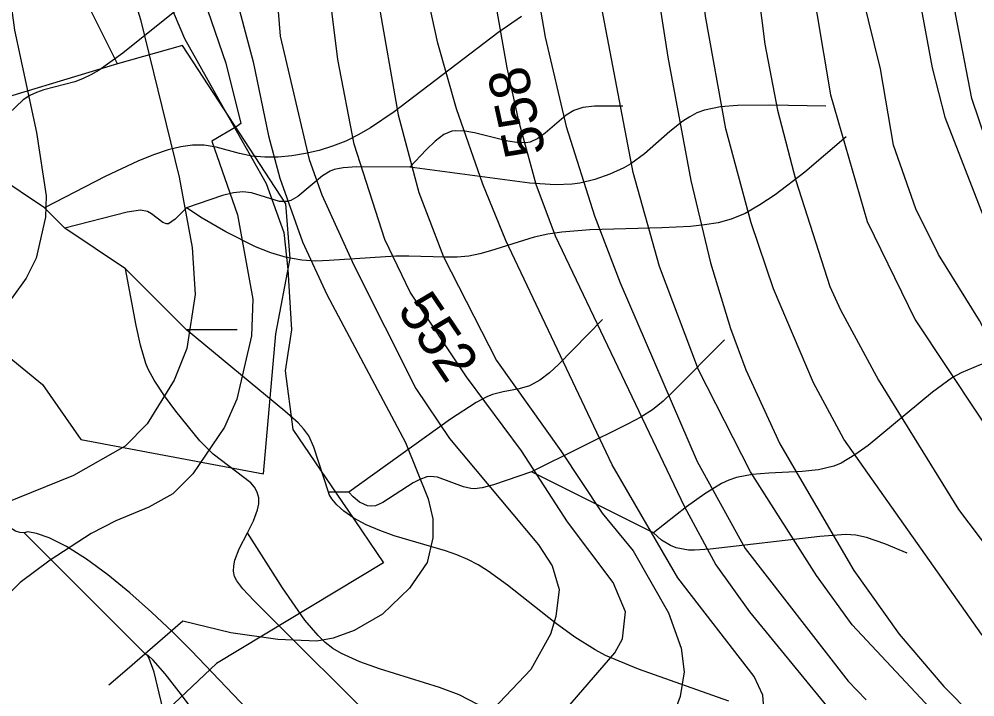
# Model space of a CAD drawing. Extents: x -709584 to -702006, y -1161789 to -1157496.
# Drawn here: x -709283.2 to -709047.8, y -1161172.4 to -1161005.5 of the extents above; entities that cross this region are included whole.
import ezdxf

# ---------------------------------------------------------------- set-up
doc = ezdxf.new("R2010")
doc.units = 0
for name, color, linetype in [('103_hranice KÚ', 7, 'Continuous'), ('120_vrstevnice hlavní', 7, 'Continuous'), ('121_vrstevnice hlavní_popis', 7, 'Continuous'), ('122_vrstevnice základní', 7, 'Continuous'), ('408_BPEJ_linie', 7, 'Continuous'), ('411_akumulovaný odtok', 7, 'Continuous')]:
    doc.layers.add(name, color=color, linetype=linetype)

msp = doc.modelspace()

# ---------------------------------------------------------------- linework, layer by layer
at = {"layer": '103_hranice KÚ'}
msp.add_lwpolyline([(-709272.02, -1160799.36), (-709269.54, -1160837.72), (-709268.34, -1160854.2), (-709269.41, -1160873.36), (-709270.41, -1160903.76), (-709268.23, -1160919.43), (-709262.21, -1160938.65), (-709255.95, -1160958.22), (-709250.87, -1160979.18), (-709250.21, -1160987.55), (-709246.42, -1161000.99), (-709242.46, -1161010.31), (-709232.98, -1161027.29), (-709222.38, -1161046.02), (-709218.04, -1161058.04), (-709217.06, -1161067.22), (-709216.15, -1161082.04), (-709217.68, -1161092.12), (-709215.78, -1161106.54), (-709203.57, -1161124.53), (-709202.27, -1161126.44), (-709193.49, -1161139.37), (-709234.65, -1161164.22), (-709251.02, -1161179.72)], dxfattribs=at)
at = {"layer": '120_vrstevnice hlavní'}
for points in [[(-709314.5, -1160808.65), (-709306.11, -1160864.2), (-709303.36, -1160888.78), (-709301.48, -1160898.62), (-709290.2, -1160933.05), (-709287.89, -1160942.88), (-709285.28, -1160967.47), (-709285.71, -1160998.43), (-709284.41, -1161008.26), (-709278.92, -1161033.43), (-709276.6, -1161049.05), (-709276.75, -1161054.26), (-709279.06, -1161064.38), (-709281.52, -1161069.3), (-709284.99, -1161074.22), (-709294.1, -1161083.48), (-709298.44, -1161086.8), (-709323.03, -1161100.54), (-709346.47, -1161116.02), (-709355.72, -1161122.96), (-709361.7, -1161126.76)], [(-709250.42, -1160816.46), (-709250.13, -1160841.63), (-709247.82, -1160861.88), (-709244.35, -1160878.08), (-709225.98, -1160953.3), (-709221.35, -1160979.33), (-709218.89, -1161009.71), (-709211.8, -1161040.08), (-709208.62, -1161048.76), (-709200.81, -1161066.12), (-709185.48, -1161096.49), (-709177.23, -1161108.79), (-709155.25, -1161134.97), (-709151.92, -1161140.18), (-709150.18, -1161145.96), (-709151.05, -1161152.62), (-709152.35, -1161156.96), (-709157.13, -1161165.64), (-709167.98, -1161177.06)], [(-709187.5, -1160828.03), (-709187.21, -1160844.24), (-709185.19, -1160859.86), (-709181.14, -1160875.48), (-709174.34, -1160896.31), (-709168.7, -1160917.14), (-709162.05, -1160949.54), (-709155.54, -1160999), (-709153.66, -1161010), (-709148.45, -1161031.98), (-709141.51, -1161053.97), (-709135.14, -1161070.46), (-709116.19, -1161114.43), (-709104.33, -1161135.84), (-709079.02, -1161168.53), (-709074.53, -1161173.16)], [(-709117.78, -1160829.48), (-709119.66, -1160842.5), (-709120.24, -1160855.52), (-709117.21, -1160884.16), (-709110.7, -1160908.46), (-709095.36, -1160959.08), (-709088.42, -1160993.8), (-709083.36, -1161024.17), (-709074.34, -1161055.36), (-709062.5, -1161079.58), (-709039.24, -1161114.57), (-709034.76, -1161120.51), (-708995.85, -1161166.21), (-708983.41, -1161178.65)]]:
    msp.add_lwpolyline(points, dxfattribs=at)
at = {"layer": '122_vrstevnice základní'}
for points in [[(-709288.17, -1160813.86), (-709282.24, -1160870.27), (-709274.43, -1160911.93), (-709272.7, -1160924.95), (-709264.16, -1160966.6), (-709258.09, -1160990.04), (-709253.32, -1161005.66), (-709243.77, -1161044.42), (-709240.59, -1161061.78), (-709239.86, -1161073.35), (-709241.89, -1161086.66), (-709245.07, -1161094.47), (-709251.72, -1161105.17), (-709257.08, -1161110.67), (-709269.81, -1161117.9), (-709290.63, -1161126.29), (-709303.65, -1161133.96), (-709321.88, -1161148.13), (-709347.33, -1161172.87)], [(-709099.56, -1161178.36), (-709099.99, -1161172), (-709102.16, -1161167.37), (-709120.96, -1161143.07), (-709137.17, -1161115.3), (-709163.35, -1161060.04), (-709168.99, -1161046.16), (-709175.5, -1161027.64), (-709180.12, -1161011.44), (-709183.6, -1160995.24), (-709187.94, -1160969.79), (-709194.16, -1160923.5), (-709197.77, -1160904.99), (-709203.12, -1160886.47), (-709208.04, -1160858.7), (-709210.65, -1160835.56), (-709209.92, -1160817.04)], [(-708958.82, -1161176.92), (-708979.36, -1161163.9), (-708987.17, -1161158.26), (-708993.39, -1161152.76), (-709001.06, -1161144.8), (-709013.21, -1161130.2), (-709033.6, -1161102.14), (-709041.56, -1161089.55), (-709046.62, -1161079.72), (-709056.74, -1161063.52), (-709062.29, -1161052.26), (-709067.83, -1161036.6), (-709071.06, -1161017.81), (-709078.44, -1160987.72), (-709081.91, -1160966.89), (-709088.42, -1160934.49), (-709094.21, -1160911.35), (-709096.52, -1160904.41), (-709102.02, -1160881.26), (-709104.77, -1160848.86), (-709104.33, -1160841.92), (-709101.29, -1160819.07)], [(-709196.9, -1160821.67), (-709197.48, -1160846.84), (-709195.6, -1160861.59), (-709193.72, -1160870.27), (-709185.48, -1160896.31), (-709178.1, -1160925.24), (-709175.64, -1160937.96), (-709169.28, -1160982.52), (-709163.06, -1161017.52), (-709160.31, -1161030.25), (-709155.97, -1161046.16), (-709151.2, -1161058.89)], [(-709125.88, -1160821.67), (-709128.2, -1160839.9), (-709128.34, -1160855.52), (-709124.58, -1160884.16), (-709119.23, -1160907.59), (-709114.75, -1160923.21), (-709108.38, -1160949.25), (-709103.46, -1160980.49), (-709099.56, -1161011.73), (-709096.38, -1161027.93), (-709091.89, -1161045.29), (-709083.5, -1161071.33), (-709080.9, -1161077.11), (-709071.5, -1161094.47), (-709051.83, -1161126.29), (-709036.06, -1161147.12), (-709006.26, -1161180.97)], [(-709220.91, -1160824.27), (-709221.35, -1160833.53), (-709221.06, -1160848.86), (-709220.19, -1160857.54), (-709209.63, -1160918.29), (-709204.14, -1160943.17), (-709199.94, -1160965.45), (-709194.88, -1161000.45), (-709189.82, -1161029.09), (-709184.75, -1161048.18), (-709178.68, -1161064.09), (-709165.66, -1161089.55), (-709149.75, -1161111.83), (-709139.62, -1161127.16), (-709131.96, -1161136.42), (-709123.28, -1161151.75), (-709120.1, -1161160.43), (-709119.37, -1161166.21), (-709120.39, -1161172.29), (-709121.54, -1161175.47)], [(-709030.85, -1161175.04), (-709046.18, -1161156.96), (-709080.03, -1161108.93), (-709087.55, -1161095.05), (-709097.39, -1161071.91), (-709102.89, -1161055.71), (-709109.1, -1161032.56), (-709114.17, -1161004.79), (-709117.2, -1160977.02), (-709124, -1160937.68), (-709131.23, -1160907.59), (-709137.02, -1160877.5), (-709140.49, -1160854.36), (-709140.93, -1160840.47), (-709139.48, -1160824.56)], [(-709028.97, -1161066.7), (-709039.39, -1161048.47), (-709045.03, -1161035.46), (-709048.5, -1161025.04), (-709052.55, -1161004.21), (-709056.89, -1160966.6), (-709060.94, -1160943.17), (-709066.58, -1160916.85), (-709079.16, -1160873.45), (-709082.64, -1160856.09), (-709083.21, -1160847.42), (-709083.07, -1160835.84), (-709081.62, -1160824.85)], [(-709173.76, -1161204.69), (-709136.44, -1161161.58), (-709134.56, -1161158.11), (-709133.84, -1161151.46), (-709136.88, -1161144.23), (-709148.16, -1161129.33), (-709159.44, -1161111.83), (-709173.04, -1161093.6), (-709186.92, -1161072.77), (-709193.14, -1161059.76), (-709200.67, -1161036.32), (-709204.71, -1161015.49), (-709208.91, -1160981.65), (-709213.68, -1160950.4), (-709218.31, -1160929.57), (-709227.57, -1160896.02), (-709232.2, -1160875.77), (-709234.66, -1160861.3), (-709235.67, -1160849.73), (-709235.96, -1160826.59)], [(-709047.92, -1161186.75), (-709078.01, -1161154.64), (-709086.83, -1161142.49), (-709103.03, -1161117.03), (-709115.9, -1161091.87), (-709125.45, -1161066.41), (-709131.96, -1161043.27), (-709140.35, -1160999.29), (-709145.99, -1160955.32), (-709149.75, -1160934.49), (-709154.38, -1160915.98), (-709161.03, -1160895.15), (-709167.83, -1160869.69), (-709169.71, -1160855.81), (-709170.14, -1160841.92), (-709169.85, -1160826.01)], [(-709153.66, -1160830.35), (-709154.23, -1160843.66), (-709153.08, -1160859.57), (-709150.04, -1160880.4), (-709140.06, -1160916.85), (-709135.14, -1160937.96), (-709131.23, -1160958.21), (-709127.19, -1160990.61), (-709123.42, -1161014.92), (-709117.78, -1161045.29), (-709112.87, -1161065.54), (-709107.95, -1161081.74), (-709104.19, -1161091.87), (-709095.8, -1161110.09), (-709077.57, -1161141.33), (-709066.44, -1161156.96)], [(-709091.6, -1160829.48), (-709092.47, -1160837.58), (-709092.62, -1160849.73), (-709091.75, -1160859.86), (-709087.99, -1160880.11), (-709079.31, -1160908.46), (-709071.35, -1160938.83), (-709067.74, -1160959.08), (-709063.83, -1160987.72), (-709058.33, -1161017.52), (-709055.15, -1161029.67), (-709045.75, -1161053.97), (-709037.65, -1161069.3), (-709018.27, -1161100.26), (-709005.97, -1161118.19), (-708995.85, -1161131.5), (-708982.25, -1161146.69), (-708972.56, -1161155.65), (-708955.35, -1161167.8), (-708936.54, -1161178.65)], [(-709235.23, -1160979.62), (-709225.54, -1161016.07), (-709221.78, -1161034.3), (-709219.03, -1161044.71), (-709213.39, -1161060.33), (-709207.46, -1161073.35), (-709188.08, -1161109.8), (-709182.44, -1161123.69), (-709181.28, -1161128.61), (-709181.28, -1161133.23), (-709182.73, -1161139.31), (-709187.07, -1161145.67), (-709193.72, -1161152.04), (-709200.67, -1161156.09), (-709205.87, -1161157.97), (-709209.92, -1161158.69), (-709219.47, -1161158.26), (-709231.04, -1161156.67), (-709242.9, -1161153.77), (-709256.64, -1161165.64), (-709261.13, -1161169.54)], [(-709238.56, -1160998.14), (-709232.34, -1161016.36), (-709228.58, -1161031.26), (-709229.59, -1161031.98), (-709235.75, -1161035.57), (-709229.45, -1161053.68), (-709225.69, -1161074.51), (-709225.98, -1161083.48), (-709229.59, -1161099.1), (-709232.63, -1161106.04), (-709240.44, -1161117.47), (-709245.36, -1161122.39), (-709251.29, -1161125.71), (-709259.39, -1161129.04), (-709265.46, -1161132.22), (-709275.59, -1161138.73), (-709282.97, -1161144.23), (-709303.07, -1161164.62)], [(-709151.2, -1161058.89), (-709119.37, -1161125.42), (-709111.56, -1161139.89), (-709103.32, -1161151.46), (-709084.37, -1161174.6)], [(-709066.44, -1161156.96), (-709055.44, -1161169.83), (-709034.32, -1161191.24)]]:
    msp.add_lwpolyline(points, dxfattribs=at)
at = {"layer": '408_BPEJ_linie'}
for points in [[(-709259, -1161016.5), (-709277, -1160980.5), (-709279.55, -1160966.46), (-709279.46, -1160966.54), (-709279.83, -1160944.38), (-709276.84, -1160942.75), (-709273.64, -1160941.01), (-709275.62, -1160934.19), (-709265, -1160925.5), (-709269, -1160909.5), (-709273.5, -1160878), (-709270.89, -1160867.4), (-709278.1, -1160776.85)], [(-709259, -1161016.5), (-709295.5, -1161027.5), (-709330.5, -1161020.5), (-709355, -1161004), (-709367, -1160968), (-709378, -1160945.5), (-709407.5, -1160924), (-709410.3, -1160922.89)], [(-709410.3, -1161235.49), (-709406.79, -1161235.64), (-709410, -1161228.66), (-709405, -1161229), (-709394.5, -1161217.5), (-709342, -1161171.5), (-709309.5, -1161145.5), (-709323.5, -1161127.5), (-709350, -1161089), (-709349, -1161073), (-709342.5, -1161073), (-709313.5, -1161067.5), (-709294, -1161082), (-709277.5, -1161095.5), (-709268, -1161109), (-709223, -1161117.5), (-709220, -1161083), (-709216.5, -1161064.5), (-709217.5, -1161051), (-709243, -1161012), (-709259, -1161016.5)]]:
    msp.add_lwpolyline(points, dxfattribs=at)
at = {"layer": '411_akumulovaný odtok'}
for p, q in [((-709271.99, -1161057), (-709276.99, -1161052)), ((-709256.99, -1161067), (-709271.99, -1161057)), ((-709241.99, -1161082), (-709256.99, -1161067)), ((-709229.49, -1161082), (-709241.99, -1161082)), ((-709126.99, -1161132), (-709156.99, -1161117)), ((-709201.99, -1161122), (-709206.99, -1161122)), ((-709251.99, -1161162), (-709281.99, -1161132))]:
    msp.add_line(p, q, dxfattribs=at)
for points in [[(-709244.46, -1161003.35), (-709257.71, -1161013.94), (-709263.54, -1161018.09), (-709265.56, -1161019.26), (-709267.63, -1161020.24), (-709269.51, -1161020.93), (-709277.13, -1161022.96), (-709278.93, -1161023.58), (-709280.61, -1161024.36), (-709282.23, -1161025.43), (-709291.22, -1161033.83)], [(-709159.46, -1161004.89), (-709165.3, -1161008.91), (-709190.83, -1161028.38), (-709196.67, -1161032.3), (-709199.67, -1161034.04), (-709202.75, -1161035.56), (-709206, -1161036.83), (-709209.33, -1161037.84), (-709212.69, -1161038.62), (-709216.07, -1161039.18), (-709219.42, -1161039.51), (-709222.72, -1161039.55), (-709225.92, -1161039.26), (-709228.92, -1161038.63), (-709234.72, -1161037.04), (-709237.62, -1161036.55), (-709240.5, -1161036.54), (-709243.43, -1161036.94), (-709246.52, -1161037.72), (-709250.09, -1161038.95), (-709253.98, -1161040.54), (-709262.07, -1161044.3), (-709276.99, -1161052)], [(-709084.49, -1161027), (-709098.31, -1161026.72), (-709106.23, -1161026.79), (-709110.42, -1161027.13), (-709114.41, -1161027.95), (-709116.29, -1161028.64), (-709118.03, -1161029.56), (-709119.7, -1161030.67), (-709122.89, -1161033.23), (-709129.2, -1161038.71), (-709132.55, -1161041.15), (-709134.22, -1161042.11), (-709137.72, -1161043.72), (-709141.37, -1161044.99), (-709145.11, -1161045.9), (-709147.01, -1161046.19), (-709151.15, -1161046.36), (-709157.44, -1161045.94), (-709186.99, -1161042)], [(-709134.49, -1161027), (-709141.47, -1161027), (-709144.32, -1161027.32), (-709146.6, -1161027.99), (-709148.49, -1161029.15), (-709153.67, -1161033.65), (-709155.44, -1161034.94), (-709157.33, -1161035.8), (-709158.37, -1161035.98), (-709160.58, -1161035.92), (-709162.87, -1161035.54), (-709171.09, -1161033.55), (-709173.39, -1161033.12), (-709175.62, -1161033), (-709176.67, -1161033.15), (-709178.59, -1161033.96), (-709180.71, -1161035.58), (-709182.94, -1161037.7), (-709186.99, -1161042)], [(-709079.49, -1161034.5), (-709089.65, -1161043.19), (-709096.96, -1161048.77), (-709100.72, -1161051.28), (-709104.38, -1161053.36), (-709107.78, -1161054.8), (-709111.05, -1161055.66), (-709114.42, -1161056.22), (-709117.86, -1161056.59), (-709124.88, -1161056.95), (-709142.6, -1161057.44), (-709149.57, -1161058), (-709152.98, -1161058.49), (-709156.32, -1161059.18), (-709167.09, -1161062.6), (-709169.76, -1161063.34), (-709172.46, -1161063.87), (-709175.33, -1161064.14), (-709178.25, -1161064.18), (-709187.19, -1161063.86), (-709190.44, -1161063.89), (-709206.85, -1161065), (-709210.11, -1161065.1), (-709213.57, -1161064.91), (-709217.38, -1161064.23), (-709221.19, -1161063.08), (-709225.03, -1161061.56), (-709232.27, -1161057.94), (-709238.1, -1161054.5), (-709241.99, -1161052)], [(-709276.99, -1161052), (-709288.79, -1161044.08), (-709291.58, -1161042.48), (-709292.59, -1161042.16), (-709294.2, -1161041.97), (-709301.99, -1161042)], [(-709186.99, -1161042), (-709200, -1161041.88), (-709203.43, -1161042.13), (-709205.6, -1161042.59), (-709206.62, -1161042.97), (-709208.52, -1161044.11), (-709214.55, -1161049.19), (-709216.31, -1161050.2), (-709217.23, -1161050.47), (-709219.07, -1161050.43), (-709225.99, -1161048.29), (-709228.14, -1161048.08), (-709230.42, -1161048.33), (-709233.11, -1161049), (-709241.99, -1161052)], [(-709241.99, -1161052), (-709244.76, -1161054.82), (-709246.47, -1161055.92), (-709246.95, -1161055.97), (-709247.86, -1161055.64), (-709250.64, -1161053.51), (-709251.63, -1161052.91), (-709253.37, -1161052.58), (-709256.62, -1161053.1), (-709271.99, -1161057)], [(-709281.99, -1161132), (-709283.04, -1161131.95), (-709284.1, -1161131.58), (-709287.17, -1161129.75), (-709290.66, -1161126.88), (-709293.98, -1161123.62), (-709299.06, -1161117.79), (-709304.98, -1161110.63), (-709308.24, -1161106.22), (-709310.03, -1161103.14), (-709311.24, -1161099.84), (-709312.7, -1161091.02), (-709313.63, -1161087.65), (-709315.14, -1161084.75), (-709317.92, -1161080.65), (-709319.55, -1161077.89), (-709320.13, -1161076.45), (-709320.46, -1161074.85), (-709320.52, -1161073.03), (-709319.96, -1161068.58), (-709318.89, -1161063.86), (-709316.99, -1161057)], [(-709226.99, -1161132), (-709225.46, -1161129.1), (-709224.47, -1161126.32), (-709224.21, -1161124.85), (-709224.21, -1161123.41), (-709224.57, -1161121.99), (-709225.26, -1161120.74), (-709226.17, -1161119.69), (-709235.46, -1161112.62), (-709238.73, -1161109.4), (-709244.6, -1161102.1), (-709247.38, -1161098.32), (-709249.96, -1161094.46), (-709251.41, -1161091.76), (-709252, -1161090.32), (-709253.33, -1161085.8), (-709254.37, -1161081), (-709256.99, -1161067)], [(-709139.49, -1161079.5), (-709150.36, -1161090.58), (-709152.6, -1161092.61), (-709154.95, -1161094.42), (-709157.47, -1161095.8), (-709160.02, -1161096.56), (-709164.02, -1161097.33), (-709166.65, -1161098), (-709168.02, -1161098.54), (-709170.66, -1161099.89), (-709177, -1161104.07), (-709201.99, -1161122)], [(-709206.99, -1161122), (-709210.59, -1161110.96), (-709211.9, -1161108.17), (-709213.08, -1161106.49), (-709214.53, -1161104.95), (-709217.76, -1161102.1), (-709241.99, -1161082)], [(-709109.49, -1161084.5), (-709122.17, -1161097.29), (-709124.61, -1161099.6), (-709127.19, -1161101.72), (-709130.11, -1161103.53), (-709133.16, -1161105.15), (-709156.99, -1161117)], [(-709034.49, -1161087), (-709041.52, -1161088.96), (-709046.44, -1161090.62), (-709051.19, -1161092.66), (-709053.25, -1161093.81), (-709058.24, -1161097.42), (-709074.07, -1161110.49), (-709077.33, -1161112.85), (-709080.72, -1161114.83), (-709082.5, -1161115.58), (-709086.33, -1161116.52), (-709090.34, -1161116.94), (-709098.55, -1161117.29), (-709102.61, -1161117.62), (-709106.52, -1161118.39), (-709108.38, -1161119.06), (-709110.2, -1161119.91), (-709114.33, -1161122.44), (-709118.79, -1161125.63), (-709126.99, -1161132)], [(-709156.99, -1161117), (-709166.35, -1161120.24), (-709169.18, -1161120.94), (-709171.03, -1161121.15), (-709171.94, -1161121.11), (-709173.8, -1161120.7), (-709180.16, -1161118.31), (-709181.93, -1161118.11), (-709182.79, -1161118.23), (-709184.49, -1161118.85), (-709186.17, -1161119.75), (-709193.65, -1161124.59), (-709195.4, -1161125.34), (-709196.38, -1161125.46), (-709197.4, -1161125.35), (-709199.35, -1161124.43), (-709200.93, -1161123.14), (-709201.99, -1161122)], [(-709108.39, -1161173.49), (-709130.66, -1161165.63), (-709138.77, -1161162.21), (-709141.35, -1161160.86), (-709146.35, -1161157.7), (-709151.15, -1161154.16), (-709162.88, -1161144.91), (-709167.68, -1161141.47), (-709170.16, -1161139.93), (-709172.72, -1161138.56), (-709175.42, -1161137.4), (-709178.2, -1161136.43), (-709190.86, -1161132.75), (-709194.39, -1161131.47), (-709197.75, -1161130.02), (-709200.75, -1161128.42), (-709203.25, -1161126.7), (-709205, -1161125.11), (-709206.21, -1161123.67), (-709206.88, -1161122.58), (-709206.99, -1161122)], [(-709225.21, -1161177.32), (-709240.82, -1161161), (-709245.49, -1161156.37), (-709250.61, -1161151.56), (-709255.97, -1161146.81), (-709261.38, -1161142.38), (-709266.64, -1161138.5), (-709271.53, -1161135.39), (-709275.82, -1161133.22), (-709278.93, -1161132.15), (-709281.07, -1161131.77), (-709281.99, -1161132)], [(-709191.99, -1161182), (-709225.43, -1161148.69), (-709228.12, -1161145.8), (-709229.62, -1161143.83), (-709230.16, -1161142.76), (-709230.43, -1161141.47), (-709230.38, -1161140.14), (-709230.08, -1161138.74), (-709229.06, -1161135.95), (-709226.99, -1161132)], [(-709121.99, -1161212), (-709159.43, -1161181.87), (-709165.82, -1161177.13), (-709170.24, -1161174.28), (-709174.85, -1161171.94), (-709179.64, -1161170.1), (-709194.47, -1161165.5), (-709199.28, -1161163.82), (-709203.82, -1161161.77), (-709205.91, -1161160.5), (-709207.81, -1161159.01), (-709209.57, -1161157.33), (-709212.85, -1161153.5), (-709218.37, -1161145.58), (-709226.99, -1161132)], [(-709064.49, -1161137), (-709069.96, -1161134.72), (-709074.46, -1161133.15), (-709077.07, -1161132.59), (-709079.58, -1161132.47), (-709085.98, -1161132.95), (-709113, -1161136.04), (-709116.87, -1161136.33), (-709118.32, -1161136.28), (-709121.36, -1161135.71), (-709122.79, -1161135.18), (-709124.99, -1161133.86), (-709126.99, -1161132)], [(-709247.03, -1161178.75), (-709249.96, -1161166.29), (-709251.18, -1161162.94), (-709251.64, -1161162.19), (-709251.99, -1161162)], [(-709219.79, -1161203.49), (-709243.2, -1161171.92), (-709247.23, -1161166.75), (-709250.19, -1161163.36), (-709251.42, -1161162.23), (-709251.99, -1161162)]]:
    msp.add_lwpolyline(points, dxfattribs=at)

# ---------------------------------------------------------------- texts
at = {"layer": '121_vrstevnice hlavní_popis'}
for s, rotation, p in [('558', 102.4735, (-709153.44, -1161038.32)), ('552', 304.0689, (-709190.27, -1161077.14))]:
    msp.add_text(s, height=10, rotation=rotation, dxfattribs=at).set_placement(p)

doc.saveas('drawing.dxf')
